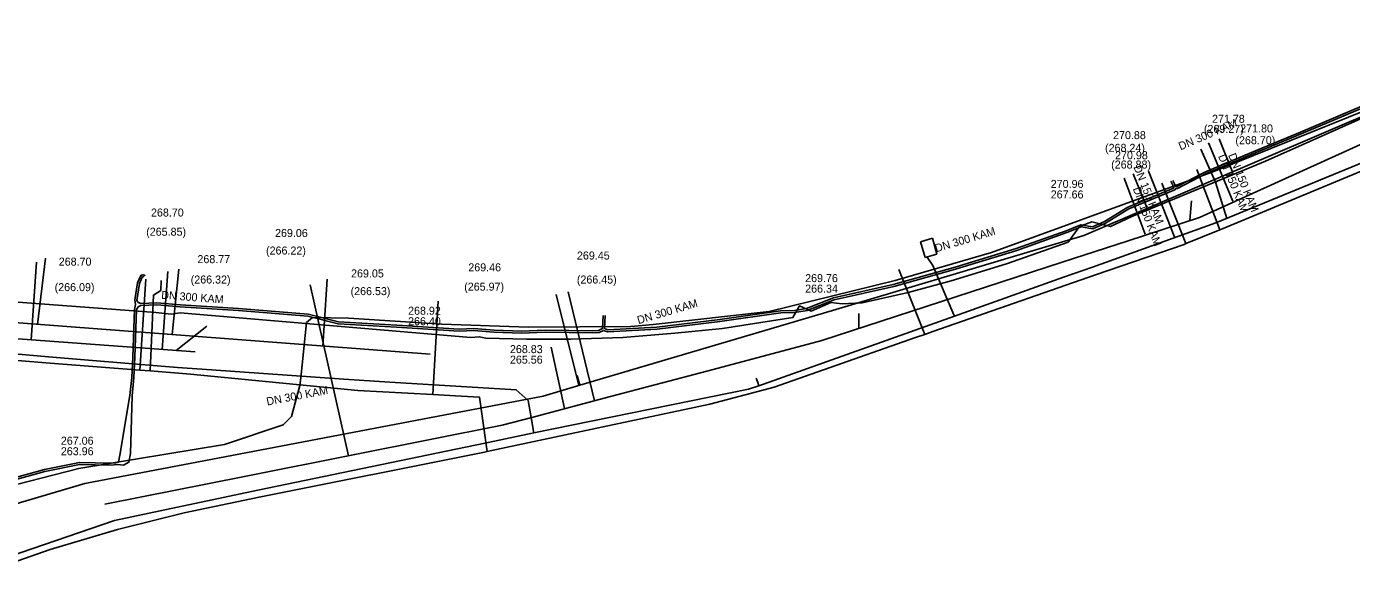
# Model space of a CAD drawing. Extents: x -598233 to -596890, y -1157848 to -1156431.
# Drawn here: x -597803.5 to -597671.1, y -1156997.4 to -1156942 of the extents above; entities that cross this region are included whole.
import ezdxf

# ---------------------------------------------------------------- set-up
doc = ezdxf.new("R2010")
doc.units = 0
for name, color, linetype in [('Vrstva 1', 7, 'Continuous'), ('Vrstva 13', 7, 'Continuous'), ('Vrstva 15', 7, 'Continuous'), ('Vrstva 19', 7, 'Continuous'), ('Vrstva 4', 7, 'Continuous'), ('Vrstva 42', 7, 'Continuous'), ('Vrstva 5', 7, 'Continuous'), ('Vrstva 55', 7, 'Continuous'), ('Vrstva 58', 7, 'Continuous'), ('Vrstva 8', 7, 'Continuous')]:
    doc.layers.add(name, color=color, linetype=linetype)

msp = doc.modelspace()

# ---------------------------------------------------------------- linework, layer by layer
at = {"layer": 'Vrstva 1'}
for p, q in [((-597802.51, -1156965.61), (-597803.07, -1156973.39)), ((-597789.41, -1156966.56), (-597789.96, -1156974.35)), ((-597775.18, -1156967.89), (-597771.35, -1156984.97)), ((-597749.37, -1156968.58), (-597746.74, -1156979.47)), ((-597785.51, -1156972), (-597788.57, -1156974.45)), ((-597751.07, -1156974.11), (-597749.74, -1156980.26))]:
    msp.add_line(p, q, dxfattribs=at)
for points in [[(-597658.41, -1156948.53), (-597658.41, -1156948.53), (-597686.27, -1156961.15)], [(-597682.94, -1156959.53), (-597685.36, -1156953.69)], [(-597691.7, -1156962.82), (-597693.8, -1156957.22)], [(-597687.22, -1156961.43), (-597687.08, -1156959.48)], [(-597686.27, -1156961.15), (-597693.4, -1156963.48), (-597700, -1156965.62), (-597707.67, -1156968.12), (-597724.03, -1156973.45)], [(-597786.67, -1156974.59), (-597822.58, -1156971.96), (-597848.13, -1156970.21)], [(-597720.31, -1156972.24), (-597720.32, -1156970.73)], [(-597788.57, -1156974.45), (-597785.51, -1156972)], [(-597724.03, -1156973.45), (-597734.9, -1156976.33), (-597745.78, -1156979.22), (-597753.02, -1156981.14), (-597755.99, -1156981.92)], [(-597749.74, -1156980.26), (-597751.07, -1156974.11)], [(-597755.99, -1156981.92), (-597770.71, -1156984.84), (-597781.73, -1156987.03), (-597795.69, -1156989.8)]]:
    msp.add_lwpolyline(points, dxfattribs=at)
at = {"layer": 'Vrstva 13'}
msp.add_line((-597752.87, -1156982.35), (-597752.81, -1156982.69), dxfattribs=at)
for points in [[(-597752.81, -1156982.69), (-597731.34, -1156978.31), (-597730.33, -1156977.97), (-597710.77, -1156971), (-597699.88, -1156967.13), (-597696.98, -1156966.11), (-597684.65, -1156961.67), (-597670.45, -1156955.85), (-597664.08, -1156953.18), (-597663.95, -1156953.12), (-597634.3, -1156940.72), (-597633.34, -1156940.29), (-597631.48, -1156939.52)], [(-597683.53, -1156961.24), (-597684.68, -1156957.62), (-597686.15, -1156954.33)], [(-597688.72, -1156963.19), (-597690.78, -1156958.02), (-597691.36, -1156956.52)], [(-597965.25, -1156962.54), (-597953.38, -1156963.28), (-597941.33, -1156964.23), (-597929.65, -1156965.31), (-597921.1, -1156965.74), (-597912.08, -1156966.36), (-597905.9, -1156966.79), (-597882.19, -1156968.67), (-597864.08, -1156970.09), (-597844.39, -1156971.74), (-597832.49, -1156972.54), (-597820.65, -1156973.45), (-597808.17, -1156974.49), (-597801.33, -1156975.07), (-597796.92, -1156975.45), (-597788.42, -1156976.13), (-597785.04, -1156976.39), (-597771.8, -1156977.3), (-597767.21, -1156977.6), (-597754.57, -1156978.38), (-597753.37, -1156979.46), (-597752.94, -1156981.92), (-597752.87, -1156982.35)], [(-597710.77, -1156971), (-597710.82, -1156970.87), (-597712.93, -1156965.95), (-597713.5, -1156965.1)], [(-597730.33, -1156977.97), (-597730.43, -1156977.66), (-597730.58, -1156977.21)], [(-598014.67, -1157081.16), (-598010.59, -1157079.79), (-597979.91, -1157067.65), (-597953.81, -1157056.37), (-597945.17, -1157052.65), (-597941.44, -1157051.03), (-597900.57, -1157033.59), (-597899.1, -1157032.96), (-597897.07, -1157032.08), (-597882.55, -1157025.76), (-597852.74, -1157012.98), (-597832.94, -1157004.76), (-597831.25, -1157004.1), (-597815.96, -1156998.7), (-597794.74, -1156991.45), (-597780.39, -1156988.41), (-597756.74, -1156983.52), (-597752.81, -1156982.69)]]:
    msp.add_lwpolyline(points, dxfattribs=at)
at = {"layer": 'Vrstva 15'}
for p, q in [((-597714.15, -1156963.59), (-597712.96, -1156963.23)), ((-597713.69, -1156965.15), (-597714.15, -1156963.59)), ((-597712.96, -1156963.23), (-597712.52, -1156964.82)), ((-597712.52, -1156964.82), (-597713.69, -1156965.15))]:
    msp.add_line(p, q, dxfattribs=at)
at = {"layer": 'Vrstva 19'}
for points in [[(-597815.45, -1156999.35), (-597801.17, -1156994.36), (-597794.44, -1156992.33), (-597787.78, -1156990.68), (-597780.28, -1156989.11), (-597757.74, -1156984.61), (-597757.48, -1156984.55), (-597757.17, -1156984.47), (-597735.23, -1156979.82), (-597728.79, -1156978.12), (-597714.67, -1156973.16), (-597713.73, -1156972.84), (-597712.92, -1156972.53), (-597696.68, -1156966.87), (-597687.8, -1156963.84), (-597687.62, -1156963.76), (-597687.37, -1156963.66), (-597684.56, -1156962.51), (-597684.48, -1156962.48), (-597684.25, -1156962.39), (-597683.89, -1156962.24), (-597670.1, -1156956.5)], [(-597684.25, -1156962.39), (-597686.55, -1156956.34)], [(-597687.62, -1156963.76), (-597690.03, -1156957.73)], [(-597713.73, -1156972.84), (-597716.32, -1156966.34)], [(-597792.19, -1156976.4), (-597791.6, -1156967.33)], [(-597791.17, -1156976.48), (-597790.83, -1156968.9), (-597790.1, -1156968.43), (-597790.05, -1156967.44)], [(-597762.92, -1156978.85), (-597762.39, -1156969.51)], [(-597757.48, -1156984.55), (-597757.58, -1156983.85), (-597758.24, -1156979.12), (-597760.65, -1156978.98), (-597762.92, -1156978.85), (-597770.42, -1156978.43), (-597787.13, -1156976.8), (-597791.17, -1156976.48), (-597792.19, -1156976.4), (-597801.6, -1156975.67), (-597809.33, -1156975.05)]]:
    msp.add_lwpolyline(points, dxfattribs=at)
at = {"layer": 'Vrstva 42'}
for points in [[(-597716.84, -1156968.04), (-597710.65, -1156966.32), (-597704.54, -1156964.44), (-597699.53, -1156962.66), (-597698.1, -1156962.08), (-597696.93, -1156962.28), (-597695.67, -1156961.73), (-597693.33, -1156960.29), (-597688.74, -1156958.38), (-597688.65, -1156958.24), (-597688.47, -1156958.24), (-597685.67, -1156956.78), (-597680.36, -1156954.55), (-597676.11, -1156952.79), (-597669.94, -1156950.18)], [(-597688.95, -1156957.44), (-597688.64, -1156958.04), (-597688.51, -1156958.04), (-597685.75, -1156956.6), (-597680.44, -1156954.37), (-597676.19, -1156952.61), (-597669.98, -1156949.98)], [(-597745.68, -1156970.95), (-597745.75, -1156972.26), (-597745.42, -1156972.37), (-597740.5, -1156972.1), (-597734.23, -1156971.34), (-597728.15, -1156970.48), (-597726.75, -1156970.44), (-597725.55, -1156970.25), (-597722.85, -1156969.17), (-597716.88, -1156967.84), (-597710.71, -1156966.12), (-597704.6, -1156964.26), (-597699.61, -1156962.48), (-597698.12, -1156961.88), (-597696.95, -1156962.08), (-597695.77, -1156961.55), (-597693.43, -1156960.11), (-597688.88, -1156958.22), (-597688.82, -1156958.13), (-597689.13, -1156957.52)], [(-597809.72, -1156988.53), (-597801.73, -1156986.35), (-597798.24, -1156985.63), (-597796.66, -1156985.68), (-597795.09, -1156985.7), (-597794.61, -1156985.68), (-597794.34, -1156985.62), (-597794.18, -1156984.91), (-597793.2, -1156978.95), (-597793, -1156977.16), (-597792.9, -1156975.11), (-597792.73, -1156970.34), (-597792.62, -1156969.86), (-597792.71, -1156969.39), (-597792.43, -1156967.67), (-597792.11, -1156966.94), (-597791.89, -1156966.88), (-597791.68, -1156966.93), (-597791.85, -1156967.08), (-597791.97, -1156967.1), (-597792.23, -1156967.73), (-597792.51, -1156969.43), (-597792.36, -1156969.63), (-597792.1, -1156969.76), (-597790.48, -1156969.69), (-597788.13, -1156969.88), (-597782.32, -1156970.24), (-597775.36, -1156970.82), (-597772.33, -1156971.59), (-597766.51, -1156971.92), (-597760.26, -1156972.3), (-597758.82, -1156972.23), (-597756.79, -1156972.4), (-597754.03, -1156972.5), (-597751.68, -1156972.42), (-597746.92, -1156972.48), (-597746.33, -1156972.43), (-597745.95, -1156972.26), (-597745.88, -1156970.93)], [(-597809.66, -1156988.73), (-597801.69, -1156986.55), (-597798.22, -1156985.83), (-597796.66, -1156985.88), (-597795.09, -1156985.9), (-597794.42, -1156985.86), (-597793.83, -1156985.92), (-597793.28, -1156985.62), (-597793.14, -1156984.74), (-597792.96, -1156978.97), (-597792.8, -1156977.16), (-597792.7, -1156975.11), (-597792.53, -1156970.34), (-597792.36, -1156970.09), (-597792.1, -1156969.96), (-597790.48, -1156969.89), (-597788.15, -1156970.08), (-597782.34, -1156970.44), (-597775.4, -1156971.02), (-597772.37, -1156971.79), (-597766.53, -1156972.12), (-597760.26, -1156972.5), (-597758.82, -1156972.43), (-597756.81, -1156972.6), (-597754.03, -1156972.7), (-597751.68, -1156972.62), (-597746.92, -1156972.68), (-597746.27, -1156972.63), (-597745.84, -1156972.44), (-597745.44, -1156972.57), (-597740.48, -1156972.3), (-597734.21, -1156971.54), (-597728.13, -1156970.68), (-597726.73, -1156970.64), (-597725.49, -1156970.45), (-597722.79, -1156969.37), (-597716.84, -1156968.04)]]:
    msp.add_lwpolyline(points, dxfattribs=at)
at = {"layer": 'Vrstva 5'}
for p, q in [((-597666.66, -1156949.61), (-597697.84, -1156962.95)), ((-597697.84, -1156962.95), (-597722.97, -1156970.45)), ((-597801.64, -1156965.23), (-597802.42, -1156971.84)), ((-597788.28, -1156966.31), (-597788.97, -1156972.86)), ((-597773.48, -1156967.3), (-597773.9, -1156974.01)), ((-597750.57, -1156968.85), (-597748.32, -1156977.95)), ((-597763.18, -1156974.82), (-597807.41, -1156971.46)), ((-597748.49, -1156976.96), (-597748.21, -1156977.92)), ((-597751.87, -1156979), (-597797.68, -1156987.75)), ((-597797.68, -1156987.75), (-597821.55, -1156994.78))]:
    msp.add_line(p, q, dxfattribs=at)
for points in [[(-597684.32, -1156953.29), (-597683, -1156956.52)], [(-597692.89, -1156956.78), (-597691.54, -1156960.16)], [(-597722.97, -1156970.45), (-597748.21, -1156977.92), (-597751.87, -1156979)]]:
    msp.add_lwpolyline(points, dxfattribs=at)
at = {"layer": 'Vrstva 55'}
msp.add_lwpolyline([(-597809.29, -1156969.23), (-597790.58, -1156970.64), (-597789.06, -1156970.81), (-597788.15, -1156970.67), (-597759.11, -1156973.13), (-597758.27, -1156973.07), (-597757.61, -1156973.2), (-597753.56, -1156973.32), (-597749.12, -1156973.32), (-597743.93, -1156973.14), (-597738.71, -1156972.72), (-597733.95, -1156972.24), (-597726.92, -1156971.15), (-597726.27, -1156969.99), (-597725.1, -1156970.5), (-597723.11, -1156969.66), (-597721.99, -1156969.77), (-597719.98, -1156969.69), (-597715.39, -1156968.65), (-597711.11, -1156967.47), (-597705.56, -1156965.77), (-597699.41, -1156963.6), (-597698.26, -1156962.06), (-597697.02, -1156961.59), (-597695.18, -1156962.06), (-597693.03, -1156961.04), (-597679.68, -1156955.51), (-597668.69, -1156950.6)], dxfattribs=at)
at = {"layer": 'Vrstva 58'}
for points in [[(-597740.87, -1156971.83), (-597729.27, -1156970.53), (-597716.68, -1156967.43), (-597707.07, -1156964.66), (-597684.83, -1156956.55), (-597669.48, -1156950.36), (-597652.55, -1156942.54), (-597637.08, -1156935.9)], [(-597826.57, -1156991.41), (-597822.2, -1156991.92), (-597819.62, -1156991.7), (-597798.3, -1156986.24), (-597783.74, -1156983.86), (-597777.88, -1156981.87), (-597777.05, -1156981.03), (-597776.21, -1156977.93), (-597776.11, -1156977.18), (-597775.55, -1156971.66), (-597774.93, -1156971.15), (-597771.34, -1156971.2), (-597762.02, -1156971.8), (-597753.36, -1156972.1), (-597743.12, -1156972.03), (-597740.87, -1156971.83)]]:
    msp.add_lwpolyline(points, dxfattribs=at)

# ---------------------------------------------------------------- texts
at = {"layer": 'Vrstva 4'}
for s, p in [('271.78 ', (-597685.02, -1156951.68)), ('(269.27)', (-597685.83, -1156952.69)), ('270.98 ', (-597694.71, -1156955.32)), ('(268.88)', (-597695.1, -1156956.25)), ('268.70', (-597791.08, -1156961.05)), ('(265.85)', (-597791.56, -1156962.97)), ('269.06', (-597778.68, -1156963.1)), ('(266.22)', (-597779.58, -1156964.85)), ('269.45', (-597748.5, -1156965.35)), ('(266.45)', (-597748.51, -1156967.75))]:
    msp.add_text(s, height=0.8, dxfattribs=at).set_placement(p)
for rotation, p in [(292.5098, (-597684.43, -1156955.02)), (290.5912, (-597692.95, -1156958.27))]:
    msp.add_text('DN 150 KAM ', height=0.8, rotation=rotation, dxfattribs=at).set_placement(p)
at = {"layer": 'Vrstva 8'}
for s, rotation, p in [('DN 300 KAM', 23.1631, (-597688.16, -1156954.44)), ('DN 150 KAM ', 292.1472, (-597683.42, -1156954.91)), ('DN 150 KAM ', 291.7698, (-597692.88, -1156956.11)), ('DN 300 KAM', 16.6176, (-597712.58, -1156964.63)), ('DN 300 KAM', 355.6558, (-597790.08, -1156969.27)), ('DN 300 KAM', 16.4806, (-597742.35, -1156971.82)), ('DN 300 KAM', 10.8137, (-597779.46, -1156979.95))]:
    msp.add_text(s, height=0.8, rotation=rotation, dxfattribs=at).set_placement(p)
for s, p in [('271.80 ', (-597682.2, -1156952.64)), ('270.88 ', (-597694.91, -1156953.31)), ('(268.70)', (-597682.68, -1156953.82)), ('(268.24)', (-597695.71, -1156954.58)), ('270.96', (-597701.14, -1156958.19)), ('267.66', (-597701.14, -1156959.24)), ('268.70', (-597800.3, -1156965.96)), ('268.77', (-597786.44, -1156965.71)), ('269.05', (-597771.08, -1156967.14)), ('269.46', (-597759.36, -1156966.53)), ('269.76', (-597725.69, -1156967.61)), ('(266.09)', (-597800.71, -1156968.51)), ('(266.32)', (-597787.11, -1156967.75)), ('(266.53)', (-597771.13, -1156968.91)), ('(265.97)', (-597759.77, -1156968.46)), ('266.34', (-597725.69, -1156968.66)), ('268.92', (-597765.38, -1156970.87)), ('266.40', (-597765.38, -1156971.92)), ('268.83', (-597755.2, -1156974.71)), ('265.56', (-597755.2, -1156975.76)), ('267.06', (-597800.09, -1156983.87)), ('263.96', (-597800.09, -1156984.92))]:
    msp.add_text(s, height=0.8, dxfattribs=at).set_placement(p)

doc.saveas('drawing.dxf')
